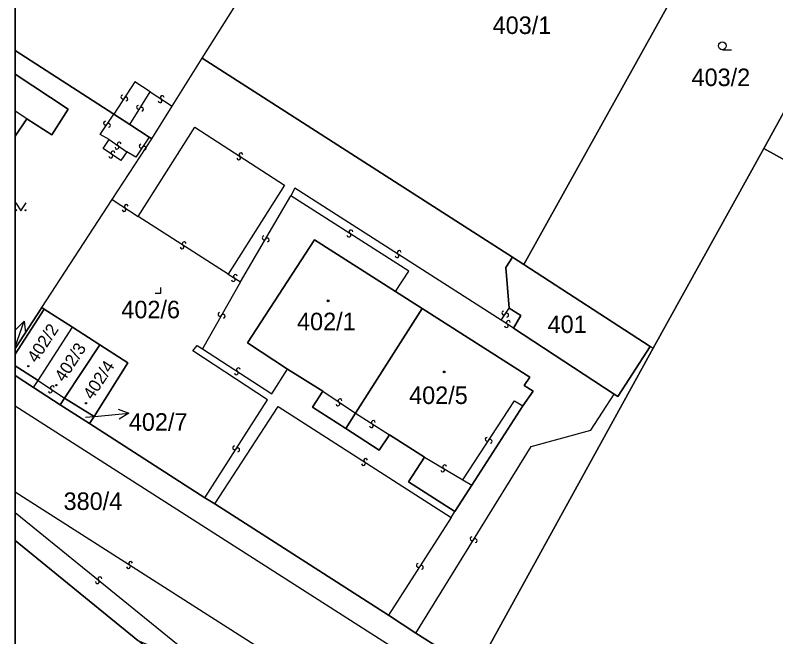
# Model space of a CAD drawing. Extents: x -600309 to -598967, y -1161267 to -1160292.
# Drawn here: x -600308.5 to -600234.8, y -1160713.9 to -1160653.6 of the extents above; entities that cross this region are included whole.
import ezdxf

# ---------------------------------------------------------------- set-up
doc = ezdxf.new("R2010")
doc.units = 0
for name, color, linetype in [('Level 1', 7, 'Continuous'), ('Level 13', 7, 'Continuous'), ('Level 3', 7, 'Continuous'), ('Level 4', 7, 'Continuous'), ('Level 5', 7, 'Continuous'), ('Level 57', 7, 'Continuous'), ('Level 60', 7, 'Continuous'), ('Vrstva 60', 7, 'Continuous'), ('Vrstva 63', 7, 'Continuous')]:
    doc.layers.add(name, color=color, linetype=linetype)

msp = doc.modelspace()

# ---------------------------------------------------------------- linework, layer by layer
at = {"layer": 'Level 1'}
for p, q in [((-600308.541, -1160657.02), (-600298.97, -1160663.21)), ((-600307.43, -1160663.64), (-600308.541, -1160665.324)), ((-600308.541, -1160685.918), (-600305.95, -1160681.95)), ((-600305.73, -1160682.09), (-600308.541, -1160686.454)), ((-600308.541, -1160687.595), (-600306.33, -1160689.02)), ((-600308.541, -1160688.549), (-600306.77, -1160689.69)), ((-600296.66, -1160714.21), (-600308.541, -1160704.543))]:
    msp.add_line(p, q, dxfattribs=at)
for points in [[(-600259.21, -1160677.77), (-600240.45, -1160644.06), (-600237.89, -1160625.86)], [(-600290.42, -1160657.77), (-600285.38, -1160649.77)], [(-600235.95, -1160666.53), (-600229.78, -1160655.31)], [(-600293.32, -1160662.44), (-600290.42, -1160657.77)], [(-600260.32, -1160677.07), (-600290.42, -1160657.77)], [(-600308.541, -1160659.311), (-600303.42, -1160662.71), (-600304.98, -1160665.22), (-600307.43, -1160663.64)], [(-600295.29, -1160665.59), (-600293.32, -1160662.44)], [(-600298.97, -1160663.21), (-600297.42, -1160664.21)], [(-600297.42, -1160664.21), (-600295.54, -1160665.43)], [(-600299.13, -1160671.47), (-600295.29, -1160665.59)], [(-600295.54, -1160665.43), (-600295.29, -1160665.59)], [(-600246.66, -1160685.9), (-600235.95, -1160666.53)], [(-600235.95, -1160666.53), (-600221.9, -1160674.3)], [(-600305.95, -1160681.95), (-600299.13, -1160671.47)], [(-600271.66, -1160680.39), (-600279.51, -1160675.39), (-600286, -1160685.37), (-600282.12, -1160687.93)], [(-600260.64, -1160682.01), (-600260.97, -1160678.07), (-600260.32, -1160677.07)], [(-600260.32, -1160677.07), (-600259.21, -1160677.77)], [(-600259.21, -1160677.77), (-600246.96, -1160685.71)], [(-600269.07, -1160682.04), (-600271.66, -1160680.39)], [(-600305.95, -1160681.95), (-600305.73, -1160682.09)], [(-600305.73, -1160682.09), (-600303, -1160683.85)], [(-600275.55, -1160692.2), (-600269.07, -1160682.04)], [(-600259.3, -1160691.47), (-600258.31, -1160690.07), (-600259.19, -1160689.49), (-600258.64, -1160688.7), (-600269.07, -1160682.04)], [(-600260.21, -1160683.94), (-600259.5, -1160682.72), (-600260.64, -1160682.01)], [(-600306.33, -1160689.02), (-600303, -1160683.85)], [(-600303, -1160683.85), (-600300.35, -1160685.56)], [(-600250.46, -1160690.34), (-600260.21, -1160683.94)], [(-600303.76, -1160690.73), (-600300.35, -1160685.56)], [(-600300.9, -1160692.5), (-600297.63, -1160687.32), (-600300.35, -1160685.56)], [(-600246.96, -1160685.71), (-600250.1, -1160690.57), (-600250.46, -1160690.34)], [(-600246.96, -1160685.71), (-600246.66, -1160685.9)], [(-600263.91, -1160717.17), (-600246.66, -1160685.9)], [(-600282.12, -1160687.93), (-600278.72, -1160690.07)], [(-600306.77, -1160689.69), (-600306.33, -1160689.02)], [(-600306.77, -1160689.69), (-600304.17, -1160691.37)], [(-600278.72, -1160690.07), (-600279.7, -1160691.62), (-600276.49, -1160693.67)], [(-600304.17, -1160691.37), (-600303.76, -1160690.73)], [(-600300.9, -1160692.5), (-600303.76, -1160690.73)], [(-600304.17, -1160691.37), (-600301.34, -1160693.19)], [(-600264.26, -1160699.16), (-600259.3, -1160691.47)], [(-600301.34, -1160693.19), (-600300.9, -1160692.5)], [(-600276.49, -1160693.67), (-600275.55, -1160692.2)], [(-600301.34, -1160693.19), (-600290.16, -1160700.4)], [(-600272.25, -1160694.3), (-600273.23, -1160695.76), (-600276.49, -1160693.67)], [(-600272.25, -1160694.3), (-600268.85, -1160696.44)], [(-600268.85, -1160696.44), (-600270.39, -1160698.83), (-600265.9, -1160701.71)], [(-600265.9, -1160701.71), (-600264.26, -1160699.16)], [(-600290.16, -1160700.4), (-600289.18, -1160700.98)], [(-600289.18, -1160700.98), (-600272.34, -1160711.77)], [(-600272.34, -1160711.77), (-600269.68, -1160713.52)], [(-600269.68, -1160713.52), (-600263.91, -1160717.17)]]:
    msp.add_lwpolyline(points, dxfattribs=at)
at = {"layer": 'Level 13'}
for centre, start, end in [((-600298.104, -1160661.539), 94.23041, 326.82041), ((-600294.288, -1160661.596), 4.36769, 236.46569), ((-600297.796, -1160661.742), 274.44487, 146.54287), ((-600294.491, -1160661.904), 184.15324, 56.74324), ((-600296.596, -1160662.531), 95.56334, 327.66134), ((-600296.284, -1160662.728), 275.34889, 147.93889), ((-600299.791, -1160664.075), 93.07674, 325.17474), ((-600299.488, -1160664.284), 272.86228, 145.45228), ((-600298.464, -1160666.099), 2.67758, 234.77558), ((-600298.675, -1160666.401), 182.46313, 55.05313), ((-600296.343, -1160666.297), 93.46821, 326.05821), ((-600296.037, -1160666.504), 273.68267, 145.78066), ((-600299.264, -1160667.263), 183.68267, 55.78066), ((-600299.057, -1160666.957), 3.46821, 236.05821), ((-600286.861, -1160667.444), 184.22024, 56.81024), ((-600286.658, -1160667.136), 4.4347, 236.53269), ((-600297.982, -1160672.453), 183.73347, 56.32347), ((-600297.777, -1160672.147), 3.94792, 236.04592), ((-600276.181, -1160674.925), 184.853, 56.951), ((-600275.98, -1160674.615), 4.63854, 237.22854), ((-600284.408, -1160675.195), 97.0095, 329.10749), ((-600284.092, -1160675.384), 276.79504, 149.38504), ((-600292.361, -1160676.065), 184.81678, 56.91478), ((-600292.16, -1160675.755), 4.60233, 237.19233), ((-600271.511, -1160676.925), 184.8145, 56.9125), ((-600271.31, -1160676.615), 4.60005, 237.19005), ((-600287.388, -1160679.236), 185.15289, 57.74289), ((-600287.191, -1160678.925), 5.36735, 237.46535), ((-600288.69, -1160682.609), 97.67949, 330.26949), ((-600288.37, -1160682.792), 277.89394, 149.99194), ((-600261.172, -1160682.476), 93.56784, 325.66584), ((-600260.868, -1160682.683), 273.35339, 145.94339), ((-600260.912, -1160683.704), 184.34887, 56.44686), ((-600260.709, -1160683.396), 4.13441, 236.72441), ((-600286.899, -1160687.976), 4.55583, 236.65383), ((-600287.1, -1160688.284), 184.34137, 56.93137), ((-600304.936, -1160689.727), 3.73414, 235.83214), ((-600305.143, -1160690.033), 183.51969, 56.10969), ((-600277.036, -1160690.988), 3.47462, 235.57262), ((-600277.243, -1160691.292), 183.26017, 55.85017), ((-600273.999, -1160693.405), 184.68709, 57.27709), ((-600273.8, -1160693.095), 4.90154, 236.99954), ((-600262.773, -1160694.718), 94.18616, 326.28416), ((-600262.466, -1160694.921), 273.97171, 146.56171), ((-600287.264, -1160695.549), 94.668, 326.766), ((-600286.956, -1160695.75), 274.45354, 147.04354), ((-600274.76, -1160697.075), 184.52838, 57.11838), ((-600274.559, -1160696.766), 4.74284, 236.84084), ((-600267.075, -1160697.698), 186.51182, 59.10182), ((-600266.885, -1160697.382), 6.72628, 238.82427), ((-600264.246, -1160704.362), 95.6841, 327.7821), ((-600263.934, -1160704.557), 275.46965, 148.05965), ((-600297.55, -1160707.055), 184.65206, 57.24206), ((-600297.349, -1160706.745), 4.86652, 236.96451), ((-600269.454, -1160706.94), 94.4567, 327.0467), ((-600269.146, -1160707.141), 274.67116, 146.76915), ((-600300.566, -1160708.523), 178.18083, 50.77083), ((-600300.333, -1160708.238), 358.39529, 230.49329)]:
    msp.add_arc(centre, 0.184, start, end, dxfattribs=at)
at = {"layer": 'Level 3'}
for p, q in [((-600307.43, -1160663.64), (-600308.541, -1160662.911)), ((-600308.541, -1160699.824), (-600283.69, -1160715.66)), ((-600308.541, -1160701.833), (-600289.5, -1160717.24))]:
    msp.add_line(p, q, dxfattribs=at)
for points in [[(-600295.46, -1160661.05), (-600296.93, -1160660.06), (-600298.97, -1160663.21)], [(-600297.42, -1160664.21), (-600295.46, -1160661.05)], [(-600295.46, -1160661.05), (-600293.32, -1160662.44)], [(-600299.42, -1160665.67), (-600300.3, -1160665.16), (-600298.97, -1160663.21)], [(-600296.63, -1160673.12), (-600291.11, -1160664.47), (-600282.42, -1160670.1), (-600287.89, -1160678.7)], [(-600297.73, -1160666.84), (-600298.3, -1160667.68), (-600300.01, -1160666.54), (-600299.42, -1160665.67)], [(-600299.42, -1160665.67), (-600297.73, -1160666.84)], [(-600295.54, -1160665.43), (-600296.84, -1160667.38), (-600297.73, -1160666.84)], [(-600261.41, -1160683.16), (-600281.41, -1160670.39), (-600281.81, -1160671.12)], [(-600286.69, -1160679.45), (-600281.81, -1160671.12)], [(-600271.66, -1160680.39), (-600270.36, -1160678.42), (-600281.81, -1160671.12)], [(-600299.13, -1160671.47), (-600296.63, -1160673.12)], [(-600287.89, -1160678.7), (-600296.63, -1160673.12)], [(-600287.89, -1160678.7), (-600286.69, -1160679.45)], [(-600286.69, -1160679.45), (-600290.37, -1160685.96)], [(-600261.41, -1160683.16), (-600260.64, -1160682.01)], [(-600260.21, -1160683.94), (-600261.41, -1160683.16)], [(-600290.16, -1160700.4), (-600284.06, -1160690.9), (-600291.3, -1160686.16), (-600290.88, -1160685.64), (-600290.37, -1160685.96)], [(-600290.37, -1160685.96), (-600283.64, -1160690.3), (-600282.12, -1160687.93)], [(-600306.33, -1160689.02), (-600303.76, -1160690.73)], [(-600278.72, -1160690.07), (-600275.55, -1160692.2)], [(-600269.68, -1160713.52), (-600258.5, -1160695.41), (-600252.72, -1160693.83), (-600250.46, -1160690.34)], [(-600265.12, -1160698.65), (-600260.11, -1160690.99), (-600259.3, -1160691.47)], [(-600080.76, -1160817.79), (-600082.59, -1160818.6), (-600085.43, -1160817.88), (-600181.31, -1160769.11), (-600193.6, -1160762.8), (-600209.63, -1160753.82), (-600221.28, -1160746.97), (-600236.98, -1160737.21), (-600270.93, -1160715.54), (-600304.97, -1160693.8), (-600308.541, -1160691.513)], [(-600289.18, -1160700.98), (-600283.05, -1160691.55), (-600266.26, -1160702.3)], [(-600275.55, -1160692.2), (-600272.25, -1160694.3)], [(-600268.85, -1160696.44), (-600265.12, -1160698.65)], [(-600265.12, -1160698.65), (-600264.26, -1160699.16)], [(-600266.26, -1160702.3), (-600265.9, -1160701.71)], [(-600266.26, -1160702.3), (-600272.34, -1160711.77)]]:
    msp.add_lwpolyline(points, dxfattribs=at)
at = {"layer": 'Level 5'}
msp.add_line((-600239.96, -1160656.95), (-600239.085, -1160656.95), dxfattribs=at)
for points in [[(-600308.491, -1160671.81), (-600307.99, -1160672.56), (-600307.49, -1160671.81)], [(-600294.96, -1160680.56), (-600294.41, -1160680.56), (-600294.41, -1160680.01)]]:
    msp.add_lwpolyline(points, dxfattribs=at)
for centre, radius in [((-600239.96, -1160656.575), 0.375), ((-600308.44, -1160672.51), 0.05), ((-600307.541, -1160672.51), 0.05), ((-600278.2, -1160681.3), 0.09), ((-600278.2, -1160681.3), 0.0521), ((-600307.27, -1160687.63), 0.0612), ((-600307.27, -1160687.63), 0.0354), ((-600266.93, -1160688.19), 0.09), ((-600266.93, -1160688.19), 0.0521), ((-600304.55, -1160689.47), 0.0612), ((-600304.55, -1160689.47), 0.0354), ((-600301.68, -1160691.23), 0.0612), ((-600301.68, -1160691.23), 0.0354)]:
    msp.add_circle(centre, radius, dxfattribs=at)
at = {"layer": 'Level 57'}
for p, q in [((-600308.541, -1160685.753), (-600307.683, -1160683.28)), ((-600301.74, -1160692.59), (-600300.509, -1160692.473)), ((-600300.509, -1160692.473), (-600297.522, -1160692.19))]:
    msp.add_line(p, q, dxfattribs=at)
for points in [[(-600308.483, -1160684.061), (-600307.683, -1160683.28), (-600307.538, -1160684.388)], [(-600298.565, -1160691.786), (-600297.522, -1160692.19), (-600298.471, -1160692.782)]]:
    msp.add_lwpolyline(points, dxfattribs=at)
at = {"layer": 'Level 60'}
for points in [[(-600229.78, -1160655.31), (-600235.95, -1160666.53), (-600246.66, -1160685.9), (-600246.96, -1160685.71), (-600259.21, -1160677.77), (-600240.45, -1160644.06), (-600237.89, -1160625.86), (-600234.36, -1160625.93)], [(-600240.45, -1160644.06), (-600259.21, -1160677.77), (-600260.32, -1160677.07), (-600290.42, -1160657.77), (-600285.38, -1160649.77)]]:
    msp.add_lwpolyline(points, dxfattribs=at)
for points in [[(-600235.95, -1160666.53), (-600229.78, -1160655.31), (-600227, -1160650.3), (-600223.92, -1160652.22), (-600222.63, -1160650.08), (-600217.9, -1160653.11), (-600218.77, -1160654.46), (-600218.54, -1160654.6), (-600219.31, -1160655.78), (-600217.11, -1160657.21), (-600216.03, -1160657.35), (-600215.17, -1160656.79), (-600214.87, -1160655.69), (-600215.48, -1160654.65), (-600209.09, -1160644.64), (-600208.09, -1160645.25), (-600204.39, -1160639.41), (-600209.62, -1160636.1), (-600212.79, -1160641.07), (-600219.31, -1160636.87), (-600220.58, -1160638.93), (-600214.29, -1160626.82), (-600196.26, -1160627.13), (-600221.9, -1160674.3)], [(-600289.18, -1160700.98), (-600290.16, -1160700.4), (-600301.34, -1160693.19), (-600300.9, -1160692.5), (-600297.63, -1160687.32), (-600300.35, -1160685.56), (-600303, -1160683.85), (-600305.73, -1160682.09), (-600305.95, -1160681.95), (-600299.13, -1160671.47), (-600295.29, -1160665.59), (-600293.32, -1160662.44), (-600290.42, -1160657.77), (-600260.32, -1160677.07), (-600260.97, -1160678.07), (-600260.64, -1160682.01), (-600259.5, -1160682.72), (-600260.21, -1160683.94), (-600250.46, -1160690.34), (-600250.1, -1160690.57), (-600246.96, -1160685.71), (-600246.66, -1160685.9), (-600263.91, -1160717.17), (-600269.68, -1160713.52), (-600272.34, -1160711.77)], [(-600212.18, -1160749.57), (-600226.49, -1160740.89), (-600263.91, -1160717.17), (-600246.66, -1160685.9), (-600235.95, -1160666.53), (-600221.9, -1160674.3), (-600231.57, -1160692.44), (-600224.96, -1160695.65), (-600229.94, -1160705.21), (-600230.67, -1160706.59), (-600231.33, -1160707.86), (-600230.88, -1160708.09), (-600230.47, -1160707.29), (-600224.39, -1160710.36), (-600223.35, -1160710.9), (-600225.29, -1160714.53), (-600204.2, -1160725.96), (-600197.61, -1160714.36), (-600199.84, -1160713.17), (-600193.74, -1160701.43), (-600165.9, -1160716.2), (-600172.17, -1160728.4), (-600189.34, -1160762.25)], [(-600278.72, -1160690.07), (-600282.12, -1160687.93), (-600286, -1160685.37), (-600279.51, -1160675.39), (-600271.66, -1160680.39), (-600269.07, -1160682.04), (-600275.55, -1160692.2), (-600276.49, -1160693.67), (-600279.7, -1160691.62)], [(-600282.12, -1160687.93), (-600278.72, -1160690.07), (-600279.7, -1160691.62), (-600276.49, -1160693.67), (-600273.23, -1160695.76), (-600272.25, -1160694.3), (-600268.85, -1160696.44), (-600270.39, -1160698.83), (-600265.9, -1160701.71), (-600264.26, -1160699.16), (-600259.3, -1160691.47), (-600258.31, -1160690.07), (-600259.19, -1160689.49), (-600258.64, -1160688.7), (-600269.07, -1160682.04), (-600271.66, -1160680.39), (-600279.51, -1160675.39), (-600286, -1160685.37)], [(-600246.96, -1160685.71), (-600250.1, -1160690.57), (-600250.46, -1160690.34), (-600260.21, -1160683.94), (-600259.5, -1160682.72), (-600260.64, -1160682.01), (-600260.97, -1160678.07), (-600260.32, -1160677.07), (-600259.21, -1160677.77)], [(-600272.25, -1160694.3), (-600273.23, -1160695.76), (-600276.49, -1160693.67), (-600275.55, -1160692.2), (-600269.07, -1160682.04), (-600258.64, -1160688.7), (-600259.19, -1160689.49), (-600258.31, -1160690.07), (-600259.3, -1160691.47), (-600264.26, -1160699.16), (-600265.9, -1160701.71), (-600270.39, -1160698.83), (-600268.85, -1160696.44)], [(-600306.33, -1160689.02), (-600303, -1160683.85), (-600300.35, -1160685.56), (-600303.76, -1160690.73), (-600304.17, -1160691.37), (-600306.77, -1160689.69)], [(-600303.76, -1160690.73), (-600300.35, -1160685.56), (-600297.63, -1160687.32), (-600300.9, -1160692.5)], [(-600300.9, -1160692.5), (-600301.34, -1160693.19), (-600304.17, -1160691.37), (-600303.76, -1160690.73)]]:
    msp.add_lwpolyline(points, close=True, dxfattribs=at)
at = {"layer": 'Vrstva 60'}
for points in [[(-600308.541, -1160645.299), (-600308.541, -1160657.02), (-600298.97, -1160663.21), (-600297.42, -1160664.21), (-600295.54, -1160665.43), (-600295.29, -1160665.59), (-600293.32, -1160662.44), (-600290.42, -1160657.77), (-600285.38, -1160649.77), (-600287.57, -1160647.5), (-600288.63, -1160645.21), (-600289.44, -1160645.21)], [(-600308.541, -1160657.02), (-600308.541, -1160659.311), (-600303.42, -1160662.71), (-600304.98, -1160665.22), (-600307.43, -1160663.64), (-600308.541, -1160665.324), (-600308.541, -1160685.918), (-600305.95, -1160681.95), (-600299.13, -1160671.47), (-600295.29, -1160665.59), (-600295.54, -1160665.43), (-600297.42, -1160664.21), (-600298.97, -1160663.21)], [(-600308.541, -1160659.311), (-600308.541, -1160665.324), (-600307.43, -1160663.64), (-600304.98, -1160665.22), (-600303.42, -1160662.71)], [(-600308.541, -1160685.918), (-600308.541, -1160686.454), (-600305.73, -1160682.09), (-600305.95, -1160681.95)], [(-600308.541, -1160686.454), (-600308.541, -1160687.595), (-600306.33, -1160689.02), (-600303, -1160683.85), (-600305.73, -1160682.09)], [(-600308.541, -1160688.549), (-600306.77, -1160689.69), (-600306.33, -1160689.02), (-600308.541, -1160687.595)]]:
    msp.add_lwpolyline(points, close=True, dxfattribs=at)
for points in [[(-600226.49, -1160740.89), (-600263.91, -1160717.17), (-600269.68, -1160713.52), (-600272.34, -1160711.77), (-600289.18, -1160700.98), (-600290.16, -1160700.4), (-600301.34, -1160693.19), (-600304.17, -1160691.37), (-600306.77, -1160689.69), (-600308.541, -1160688.549), (-600308.541, -1160704.543), (-600296.66, -1160714.21), (-600289.5, -1160717.24), (-600285.81, -1160718.8), (-600280.25, -1160721.15), (-600268.26, -1160727.73), (-600248.23, -1160740.47), (-600246.14, -1160741.8), (-600238.04, -1160747.04), (-600235.97, -1160748.3), (-600223.15, -1160756.12)], [(-600232.67, -1160756.07), (-600240.66, -1160751.33), (-600240.82, -1160751.58), (-600241.14, -1160752.07), (-600249.27, -1160746.97), (-600248.77, -1160746.15), (-600273.39, -1160730.41), (-600287.44, -1160721.52), (-600296.66, -1160714.21), (-600308.541, -1160704.543), (-600308.541, -1160733.893), (-600298.39, -1160739.93), (-600297.13, -1160737.89), (-600296.25, -1160736.86), (-600294.96, -1160734.37), (-600287.85, -1160738.53), (-600289.4, -1160740.81), (-600289.92, -1160742.28), (-600290.94, -1160744.39), (-600276.01, -1160753.31), (-600264.13, -1160760.41), (-600238.83, -1160775.53), (-600231.65, -1160779.75)]]:
    msp.add_lwpolyline(points, dxfattribs=at)
at = {"layer": 'Vrstva 63'}
msp.add_lwpolyline([(-600308.541, -1160292.347), (-598967.108, -1160292.347), (-598967.108, -1161267.031), (-600308.541, -1161267.031)], close=True, dxfattribs=at)

# ---------------------------------------------------------------- texts
at = {"layer": 'Level 4'}
for s, height, p in [('403/1', 1.7, (-600262.24, -1160655.43)), ('403/2', 1.7, (-600242.95, -1160660.48)), ('402/6', 1.7, (-600298.25, -1160682.99)), ('402/1', 1.7, (-600281.21, -1160684.15)), ('401', 1.7, (-600256.91, -1160684.42)), ('402/5', 1.7, (-600270.34, -1160691.3)), ('402/7', 0.1, (-600301.74, -1160692.59)), ('380/4', 1.7, (-600303.85, -1160701.57))]:
    msp.add_text(s, height=height, dxfattribs=at).set_placement(p)
for s, p in [('402/2', (-600306.47, -1160687.39)), ('402/3', (-600303.81, -1160689.24)), ('402/4', (-600301.05, -1160690.96))]:
    msp.add_text(s, height=1.2, rotation=56.7, dxfattribs=at).set_placement(p)
at = {"layer": 'Level 57'}
msp.add_text('402/7', height=1.7, dxfattribs=at).set_placement((-600297.522, -1160693.89))

doc.saveas('drawing.dxf')
